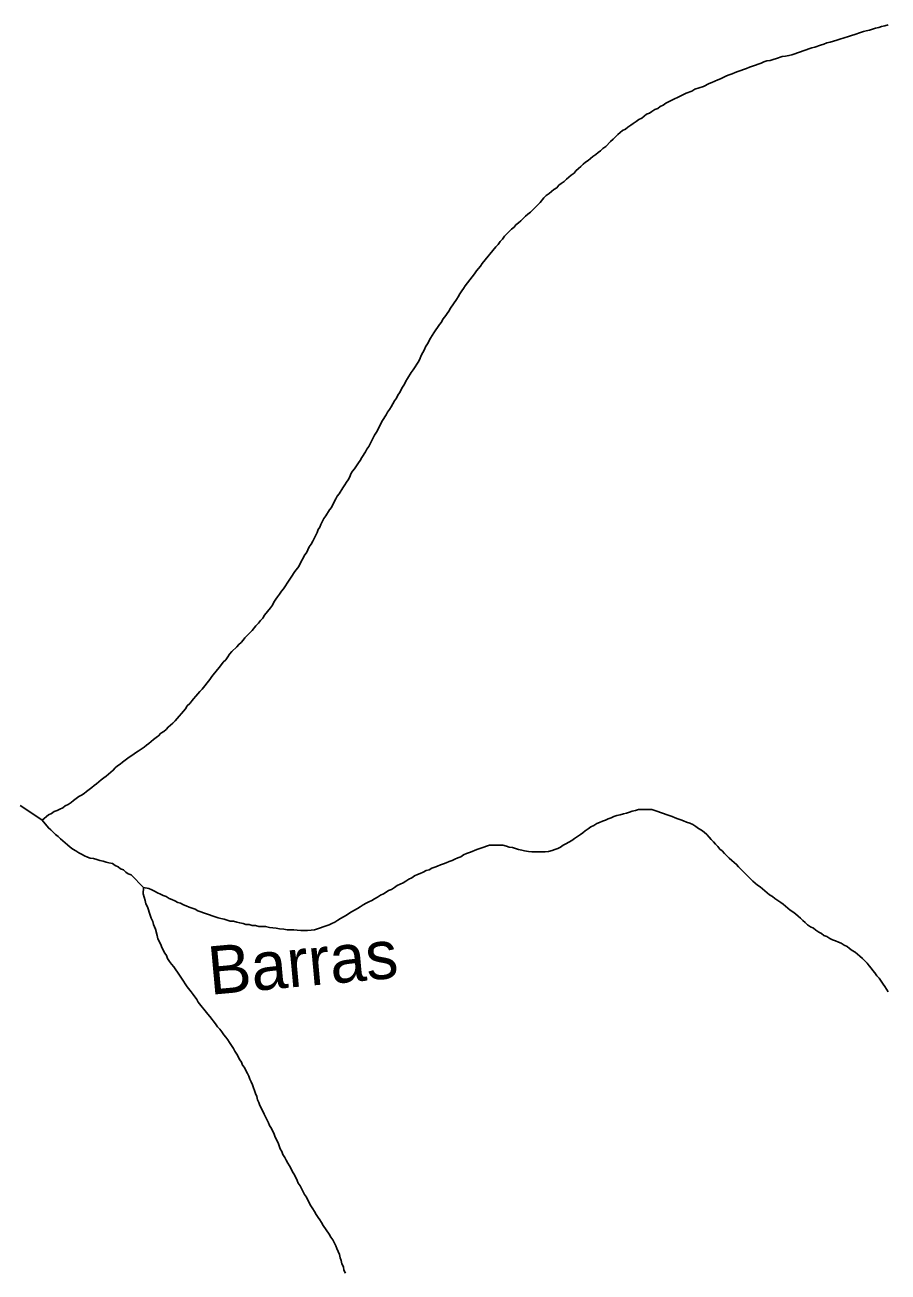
# Model space of a CAD drawing. Extents: x 652.3 to 678, y 7316.9 to 7344.9.
# Drawn here: x 671.367 to 672.797, y 7327.1 to 7329.166 of the extents above; entities that cross this region are included whole.
import ezdxf
from ezdxf.enums import TextEntityAlignment as Align

# ---------------------------------------------------------------- set-up
doc = ezdxf.new("R2010")
doc.units = 0
doc.header["$LTSCALE"] = 0.032
doc.layers.add('61', color=7, linetype='Continuous')
doc.layers.add('7', color=7, linetype='Continuous', lineweight=25)

msp = doc.modelspace()

# ---------------------------------------------------------------- linework, layer by layer
at = {"layer": '7'}
for points in [[(672.797, 7329.1658), (672.7915, 7329.1642), (672.7859, 7329.1634), (672.7811, 7329.1618), (672.7756, 7329.1603), (672.7708, 7329.1587), (672.766, 7329.1571), (672.7604, 7329.1563), (672.7557, 7329.1547), (672.7509, 7329.1531), (672.7413, 7329.1499), (672.7358, 7329.1483), (672.731, 7329.1467), (672.7167, 7329.142), (672.7119, 7329.1404), (672.7008, 7329.1372), (672.6952, 7329.1364), (672.6904, 7329.134), (672.6848, 7329.1324), (672.6753, 7329.1292), (672.6705, 7329.1276), (672.6562, 7329.1229), (672.6514, 7329.1213), (672.6371, 7329.1165), (672.6323, 7329.1149), (672.6268, 7329.1141), (672.6212, 7329.1133), (672.6116, 7329.1101), (672.6061, 7329.1085), (672.6013, 7329.1069), (672.5957, 7329.1062), (672.591, 7329.1046), (672.5862, 7329.1022), (672.5719, 7329.0974), (672.5671, 7329.0958)], [(672.5671, 7329.0958), (672.5623, 7329.0934), (672.548, 7329.0886), (672.5432, 7329.0871), (672.5384, 7329.0847), (672.5337, 7329.0831), (672.5289, 7329.0815), (672.5193, 7329.0767), (672.5146, 7329.0751), (672.505, 7329.0703), (672.5002, 7329.0688), (672.4907, 7329.064), (672.4764, 7329.0592), (672.4716, 7329.056), (672.4621, 7329.0528), (672.4286, 7329.0361), (672.4239, 7329.0329), (672.4191, 7329.0306), (672.4151, 7329.0274), (672.4103, 7329.0258), (672.4056, 7329.0226), (672.4016, 7329.0194), (672.3968, 7329.0178), (672.3928, 7329.0146), (672.3889, 7329.0115), (672.3841, 7329.0091), (672.3793, 7329.0059), (672.3745, 7329.0027), (672.3706, 7328.9995), (672.3658, 7328.9963), (672.3618, 7328.9932), (672.357, 7328.9908), (672.353, 7328.9876), (672.3491, 7328.9844), (672.3411, 7328.9765), (672.3371, 7328.9725), (672.3292, 7328.9645), (672.3244, 7328.9613), (672.3204, 7328.9574), (672.3164, 7328.9542), (672.3125, 7328.951), (672.3077, 7328.9478), (672.3037, 7328.9446), (672.2997, 7328.9414), (672.2958, 7328.9383), (672.2918, 7328.9351), (672.2878, 7328.9311), (672.2838, 7328.9279), (672.2798, 7328.9239), (672.2767, 7328.92), (672.2719, 7328.9168), (672.2679, 7328.9136), (672.2639, 7328.9104), (672.26, 7328.9064), (672.2552, 7328.9033), (672.2512, 7328.9001), (672.248, 7328.8961), (672.2432, 7328.8929), (672.2393, 7328.8897), (672.2353, 7328.8865), (672.2305, 7328.8834), (672.2265, 7328.8794), (672.2202, 7328.8714), (672.2043, 7328.8555), (672.2003, 7328.8523), (672.1963, 7328.8491), (672.1923, 7328.8452), (672.1883, 7328.8412), (672.1844, 7328.838), (672.1804, 7328.8348), (672.1772, 7328.8308), (672.1732, 7328.8277), (672.1692, 7328.8237), (672.1613, 7328.8157), (672.1581, 7328.811), (672.1541, 7328.807), (672.1509, 7328.8022), (672.147, 7328.7982), (672.1247, 7328.7704), (672.1215, 7328.7664), (672.1151, 7328.7584), (672.112, 7328.7537), (672.096, 7328.7338), (672.0937, 7328.729), (672.0905, 7328.725), (672.0873, 7328.7202), (672.0849, 7328.7155), (672.0817, 7328.7107), (672.0722, 7328.6964), (672.069, 7328.6916), (672.0626, 7328.682), (672.0594, 7328.6781), (672.0571, 7328.6733), (672.0539, 7328.6693), (672.0507, 7328.6645), (672.0475, 7328.6606), (672.0443, 7328.6558), (672.0419, 7328.651), (672.0387, 7328.647), (672.034, 7328.6375), (672.0308, 7328.6327)], [(672.0308, 7328.6327), (672.0292, 7328.6279), (672.026, 7328.6232), (672.0236, 7328.6184), (672.022, 7328.6136), (672.0197, 7328.6088), (672.0101, 7328.5945), (672.0069, 7328.5897), (672.0006, 7328.5802), (671.9982, 7328.5754), (671.9958, 7328.5707), (671.9926, 7328.5659), (671.9878, 7328.5563), (671.9846, 7328.5524), (671.9823, 7328.5476), (671.9791, 7328.5428), (671.9767, 7328.538), (671.9735, 7328.5333), (671.9711, 7328.5285), (671.9679, 7328.5245), (671.9655, 7328.5197), (671.9592, 7328.5102), (671.9568, 7328.5054), (671.9544, 7328.5006), (671.9496, 7328.4911), (671.9464, 7328.4863), (671.9441, 7328.4815), (671.9369, 7328.4672), (671.9337, 7328.4632), (671.9313, 7328.4585), (671.925, 7328.4489), (671.9226, 7328.4441), (671.9194, 7328.4402), (671.9162, 7328.4354), (671.913, 7328.4306), (671.9098, 7328.4266), (671.9067, 7328.4219), (671.9051, 7328.4171), (671.9027, 7328.4123), (671.8995, 7328.4083), (671.8971, 7328.4036), (671.8939, 7328.3988), (671.8876, 7328.3892), (671.8844, 7328.3853), (671.882, 7328.3805), (671.8796, 7328.3757), (671.8748, 7328.3662), (671.8717, 7328.3622), (671.8653, 7328.3526), (671.8621, 7328.3479), (671.8573, 7328.3383), (671.8557, 7328.3335), (671.8526, 7328.3296), (671.851, 7328.3248), (671.8438, 7328.3105), (671.8414, 7328.3057), (671.8382, 7328.3009), (671.8335, 7328.2914), (671.8303, 7328.2874), (671.8279, 7328.2826), (671.8255, 7328.2778), (671.8207, 7328.2683), (671.8144, 7328.2603), (671.808, 7328.2508), (671.8048, 7328.246), (671.7953, 7328.2317), (671.7921, 7328.2277), (671.7889, 7328.2229), (671.7857, 7328.2182), (671.7825, 7328.2142), (671.7794, 7328.2094), (671.777, 7328.2046), (671.7738, 7328.1999), (671.7642, 7328.1879), (671.7611, 7328.1832), (671.7571, 7328.1792), (671.7539, 7328.1744), (671.7499, 7328.1704), (671.7435, 7328.1625), (671.7316, 7328.1505), (671.7284, 7328.1466), (671.7252, 7328.1426), (671.7213, 7328.1394), (671.7181, 7328.1354), (671.7101, 7328.1275), (671.7062, 7328.1235), (671.703, 7328.1187), (671.6998, 7328.1139), (671.6958, 7328.1099), (671.6894, 7328.102), (671.6863, 7328.098), (671.6767, 7328.0861), (671.6735, 7328.0813), (671.6608, 7328.0654), (671.6568, 7328.0614), (671.6536, 7328.0574), (671.6505, 7328.0535), (671.6465, 7328.0495), (671.6401, 7328.0415), (671.6361, 7328.0375), (671.6329, 7328.0328)], [(671.6329, 7328.0328), (671.6266, 7328.0248), (671.6226, 7328.0208), (671.6162, 7328.0129), (671.6123, 7328.0089), (671.6083, 7328.0057), (671.6043, 7328.0025), (671.6011, 7327.9986), (671.5971, 7327.9954), (671.5924, 7327.9922), (671.5884, 7327.9882), (671.5844, 7327.985), (671.5804, 7327.9818), (671.5765, 7327.9787), (671.5725, 7327.9755), (671.5685, 7327.9723), (671.5645, 7327.9691), (671.5597, 7327.9659), (671.555, 7327.9627), (671.5502, 7327.9596), (671.5462, 7327.9564), (671.5414, 7327.954), (671.5375, 7327.9508), (671.5335, 7327.9476), (671.5287, 7327.9444), (671.5247, 7327.9413), (671.5208, 7327.9381), (671.5168, 7327.9349), (671.5136, 7327.9309), (671.5096, 7327.9277), (671.5056, 7327.9246), (671.5017, 7327.9214), (671.4977, 7327.9182), (671.4937, 7327.915), (671.4897, 7327.9118), (671.4857, 7327.9086), (671.4818, 7327.9055), (671.4778, 7327.9023), (671.4738, 7327.8991), (671.469, 7327.8959), (671.4651, 7327.8927), (671.4611, 7327.8895), (671.4563, 7327.8872), (671.4523, 7327.884), (671.4476, 7327.8808), (671.4436, 7327.8776), (671.4388, 7327.8744), (671.434, 7327.872), (671.43, 7327.8689), (671.4253, 7327.8665), (671.4205, 7327.8641), (671.4157, 7327.8625), (671.411, 7327.8593), (671.4062, 7327.8569), (671.3958, 7327.8482)], [(671.3958, 7327.8482), (671.3688, 7327.8665), (671.3592, 7327.8728)], [(672.4923, 7327.8283), (672.4875, 7327.8315), (672.4827, 7327.8346), (672.478, 7327.8378), (672.4732, 7327.841), (672.4684, 7327.8434), (672.4629, 7327.845), (672.4581, 7327.8474), (672.4533, 7327.849), (672.4485, 7327.8506), (672.4438, 7327.8521), (672.439, 7327.8545), (672.4342, 7327.8561), (672.4294, 7327.8577), (672.4247, 7327.8593), (672.4199, 7327.8609), (672.4151, 7327.8625), (672.4103, 7327.8641), (672.4056, 7327.8657), (672.4, 7327.8657), (672.3944, 7327.8657), (672.3889, 7327.8657), (672.3833, 7327.8657), (672.3785, 7327.8641), (672.3729, 7327.8633), (672.3682, 7327.8617), (672.3634, 7327.8601), (672.3586, 7327.8585), (672.353, 7327.8569), (672.3475, 7327.8561), (672.3427, 7327.8545), (672.3379, 7327.8521), (672.3332, 7327.8506), (672.3284, 7327.8482), (672.3236, 7327.8466), (672.3188, 7327.8442), (672.3141, 7327.8426), (672.3093, 7327.8394), (672.3045, 7327.837), (672.2997, 7327.8338), (672.295, 7327.8307), (672.291, 7327.8275), (672.287, 7327.8243), (672.2822, 7327.8211), (672.2775, 7327.8179), (672.2727, 7327.8147), (672.2679, 7327.8116), (672.2631, 7327.8092), (672.2584, 7327.8068), (672.2544, 7327.8036), (672.2496, 7327.8012), (672.2448, 7327.7996), (672.2401, 7327.798), (672.2345, 7327.7964), (672.2289, 7327.7957), (672.2233, 7327.7957), (672.2178, 7327.7957), (672.2122, 7327.7957), (672.2066, 7327.7957), (672.2011, 7327.7964), (672.1947, 7327.7972), (672.1899, 7327.7988), (672.1844, 7327.7996), (672.1796, 7327.8012), (672.1748, 7327.8028), (672.1692, 7327.8036), (672.1645, 7327.8052), (672.1589, 7327.8068), (672.1533, 7327.8068), (672.1478, 7327.8068), (672.1422, 7327.8068), (672.1366, 7327.8068), (672.1318, 7327.8052), (672.1271, 7327.8036), (672.1223, 7327.802), (672.1175, 7327.8004), (672.1127, 7327.7988), (672.108, 7327.7964), (672.1032, 7327.7949), (672.0984, 7327.7933), (672.0937, 7327.7909), (672.0889, 7327.7877), (672.0841, 7327.7861), (672.0793, 7327.7837), (672.0746, 7327.7813), (672.0698, 7327.7797), (672.065, 7327.7774), (672.0602, 7327.7758), (672.0555, 7327.7742), (672.0507, 7327.7718), (672.0459, 7327.7702), (672.0411, 7327.7686), (672.0364, 7327.7662), (672.0316, 7327.7646), (672.0268, 7327.7622), (672.022, 7327.7598), (672.0173, 7327.7583), (672.0125, 7327.7559), (672.0077, 7327.7527), (672.0029, 7327.7503), (671.9982, 7327.7471)], [(671.481, 7327.7845), (671.4754, 7327.7853), (671.4706, 7327.7869), (671.4659, 7327.7893), (671.4611, 7327.7917), (671.4563, 7327.7941), (671.4515, 7327.7972), (671.4468, 7327.8004), (671.442, 7327.8036), (671.438, 7327.8076), (671.434, 7327.8108), (671.43, 7327.814), (671.4261, 7327.8171), (671.4221, 7327.8211), (671.4181, 7327.8243), (671.4141, 7327.8283), (671.4102, 7327.8323), (671.4062, 7327.8354), (671.3958, 7327.8482)], [(672.797, 7327.5641), (672.7939, 7327.5681), (672.7915, 7327.5729), (672.7883, 7327.5768), (672.7851, 7327.5816), (672.7819, 7327.5864), (672.7779, 7327.5904), (672.7748, 7327.5951), (672.7716, 7327.5991), (672.7684, 7327.6031), (672.7652, 7327.6071), (672.762, 7327.6111), (672.7581, 7327.615), (672.7541, 7327.619), (672.7501, 7327.623), (672.7461, 7327.6262), (672.7421, 7327.6294), (672.7374, 7327.6325), (672.7326, 7327.6357), (672.7286, 7327.6389), (672.7238, 7327.6413), (672.7191, 7327.6445), (672.7143, 7327.6461), (672.7095, 7327.6484), (672.7047, 7327.65), (672.7, 7327.6524), (672.6952, 7327.6556), (672.6904, 7327.6572), (672.6864, 7327.6604), (672.6817, 7327.6628), (672.6769, 7327.666), (672.6729, 7327.6691), (672.6681, 7327.6715), (672.6634, 7327.6747), (672.6594, 7327.6787), (672.6554, 7327.6819), (672.6514, 7327.6858), (672.6475, 7327.689), (672.6435, 7327.693), (672.6387, 7327.6962), (672.6347, 7327.6994), (672.6307, 7327.7026), (672.6268, 7327.7057), (672.6228, 7327.7089), (672.6188, 7327.7121), (672.614, 7327.7153), (672.6093, 7327.7185), (672.6053, 7327.7217), (672.6005, 7327.7248), (672.5965, 7327.728), (672.5925, 7327.7312), (672.5886, 7327.7344), (672.5846, 7327.7376), (672.5806, 7327.7407), (672.5766, 7327.7439), (672.5727, 7327.7471), (672.5687, 7327.7511), (672.5647, 7327.7551), (672.5607, 7327.7591), (672.5567, 7327.763), (672.5528, 7327.767), (672.5488, 7327.771), (672.5456, 7327.775), (672.5416, 7327.7781), (672.5376, 7327.7813), (672.5337, 7327.7853), (672.5297, 7327.7893), (672.5257, 7327.7933), (672.5217, 7327.7972), (672.5178, 7327.8004), (672.5146, 7327.8044), (672.5106, 7327.8084), (672.5074, 7327.8124), (672.5034, 7327.8163), (672.5002, 7327.8203), (672.4963, 7327.8243), (672.4923, 7327.8283)], [(671.5637, 7327.7368), (671.543, 7327.7575), (671.5383, 7327.7591), (671.5343, 7327.7622), (671.5303, 7327.7662), (671.5255, 7327.7678), (671.5216, 7327.771), (671.5168, 7327.7734), (671.512, 7327.7766), (671.5064, 7327.7774), (671.5017, 7327.7789), (671.4969, 7327.7805), (671.4913, 7327.7813), (671.4865, 7327.7829), (671.481, 7327.7845)], [(671.6425, 7327.5641), (671.6361, 7327.5721), (671.6266, 7327.5864), (671.6234, 7327.5912), (671.6139, 7327.6055), (671.6099, 7327.6095), (671.6067, 7327.6142), (671.6035, 7327.619), (671.6019, 7327.6238), (671.5987, 7327.6278), (671.594, 7327.6373), (671.5924, 7327.6421), (671.5876, 7327.6516), (671.586, 7327.6572), (671.5836, 7327.6675), (671.5804, 7327.6755), (671.5788, 7327.6803), (671.5765, 7327.6858), (671.5749, 7327.6906), (671.5701, 7327.7049), (671.5677, 7327.7097), (671.5661, 7327.7153), (671.5645, 7327.7209), (671.5629, 7327.7264), (671.5637, 7327.7368)], [(671.9982, 7327.7471), (671.9934, 7327.7447), (671.9886, 7327.7423), (671.9838, 7327.74), (671.9791, 7327.7368), (671.9743, 7327.7336), (671.9695, 7327.732), (671.9655, 7327.7288), (671.9608, 7327.7264), (671.956, 7327.724), (671.9512, 7327.7209), (671.9464, 7327.7177), (671.9417, 7327.7153), (671.9369, 7327.7129), (671.9321, 7327.7105), (671.9274, 7327.7081), (671.9226, 7327.7049), (671.9178, 7327.7018), (671.913, 7327.6994), (671.9083, 7327.6962), (671.9035, 7327.6938), (671.8995, 7327.6906), (671.8947, 7327.6882), (671.89, 7327.6851), (671.8852, 7327.6827), (671.8804, 7327.6795), (671.8756, 7327.6771), (671.8709, 7327.6747), (671.8661, 7327.6731), (671.8613, 7327.6715), (671.8565, 7327.6699), (671.8518, 7327.6683), (671.847, 7327.6668), (671.8414, 7327.666), (671.8351, 7327.6652), (671.8295, 7327.6652), (671.8239, 7327.6652), (671.8183, 7327.666), (671.8128, 7327.6668), (671.8072, 7327.6668), (671.8016, 7327.6668), (671.7961, 7327.6675), (671.7889, 7327.6683), (671.7833, 7327.6691), (671.7778, 7327.6699), (671.7722, 7327.6707), (671.7658, 7327.6723), (671.7603, 7327.6723), (671.7547, 7327.6723), (671.7491, 7327.6739), (671.7435, 7327.6739), (671.7388, 7327.6755), (671.7332, 7327.6755), (671.7284, 7327.6771), (671.7229, 7327.6779), (671.7181, 7327.6795), (671.7125, 7327.6811), (671.7069, 7327.6811), (671.7022, 7327.6827), (671.6974, 7327.6843), (671.6918, 7327.6851), (671.6871, 7327.6866), (671.6823, 7327.6882), (671.6775, 7327.6898), (671.6727, 7327.6914), (671.668, 7327.693), (671.6632, 7327.6946), (671.6584, 7327.6962), (671.6536, 7327.6978), (671.6489, 7327.701), (671.6441, 7327.7026), (671.6393, 7327.7041), (671.6345, 7327.7065), (671.6298, 7327.7081), (671.625, 7327.7105), (671.6202, 7327.7121), (671.6154, 7327.7145), (671.6107, 7327.7169), (671.6059, 7327.7185), (671.6011, 7327.7217), (671.5963, 7327.7232), (671.5916, 7327.7256), (671.5868, 7327.728), (671.582, 7327.7304), (671.5773, 7327.7328), (671.5725, 7327.7352), (671.5637, 7327.7368)], [(671.8979, 7327.0978), (671.8955, 7327.1026), (671.8947, 7327.1082), (671.8923, 7327.113), (671.8908, 7327.1185), (671.8892, 7327.1233), (671.8884, 7327.1289), (671.8836, 7327.1384), (671.882, 7327.1432), (671.8772, 7327.1527), (671.874, 7327.1575), (671.8709, 7327.1623), (671.8613, 7327.1766), (671.8581, 7327.1814), (671.8557, 7327.1862), (671.8526, 7327.1901), (671.8494, 7327.1949), (671.847, 7327.1997), (671.8438, 7327.2045), (671.8406, 7327.2092), (671.8358, 7327.2188), (671.8335, 7327.2236), (671.8303, 7327.2283), (671.8255, 7327.2379), (671.8231, 7327.2426), (671.8199, 7327.2466), (671.8183, 7327.2514), (671.8136, 7327.2609), (671.8104, 7327.2657), (671.808, 7327.2705), (671.8056, 7327.2753), (671.8024, 7327.28), (671.8, 7327.2848), (671.7977, 7327.2896), (671.7945, 7327.2944), (671.7929, 7327.2991), (671.7897, 7327.3039), (671.7881, 7327.3087), (671.7865, 7327.3135), (671.7817, 7327.323), (671.7802, 7327.3278), (671.7754, 7327.3373), (671.7722, 7327.3421), (671.7706, 7327.3469), (671.7634, 7327.3612), (671.7611, 7327.366), (671.7563, 7327.3755), (671.7547, 7327.3803), (671.7523, 7327.3851), (671.7515, 7327.3906), (671.7491, 7327.3954), (671.7443, 7327.4097), (671.742, 7327.4145), (671.7396, 7327.4193), (671.738, 7327.4241), (671.7356, 7327.4288), (671.7332, 7327.4336), (671.7308, 7327.4384), (671.7276, 7327.4424), (671.726, 7327.4471), (671.7229, 7327.4511), (671.7181, 7327.4607), (671.7149, 7327.4654), (671.7125, 7327.4702), (671.7062, 7327.4798), (671.703, 7327.4845), (671.6998, 7327.4885), (671.6966, 7327.4925), (671.6934, 7327.4973), (671.6902, 7327.502), (671.6863, 7327.506), (671.6831, 7327.5108), (671.6735, 7327.5227), (671.6703, 7327.5267), (671.6544, 7327.5466), (671.652, 7327.5514), (671.6457, 7327.5593), (671.6425, 7327.5641)]]:
    msp.add_lwpolyline(points, dxfattribs=at)

# ---------------------------------------------------------------- texts
at = {"layer": '61'}
msp.add_text('Barras', height=0.08, rotation=5.259, dxfattribs=at).set_placement((671.8308, 7327.5732), align=Align.CENTER)

doc.saveas('drawing.dxf')
